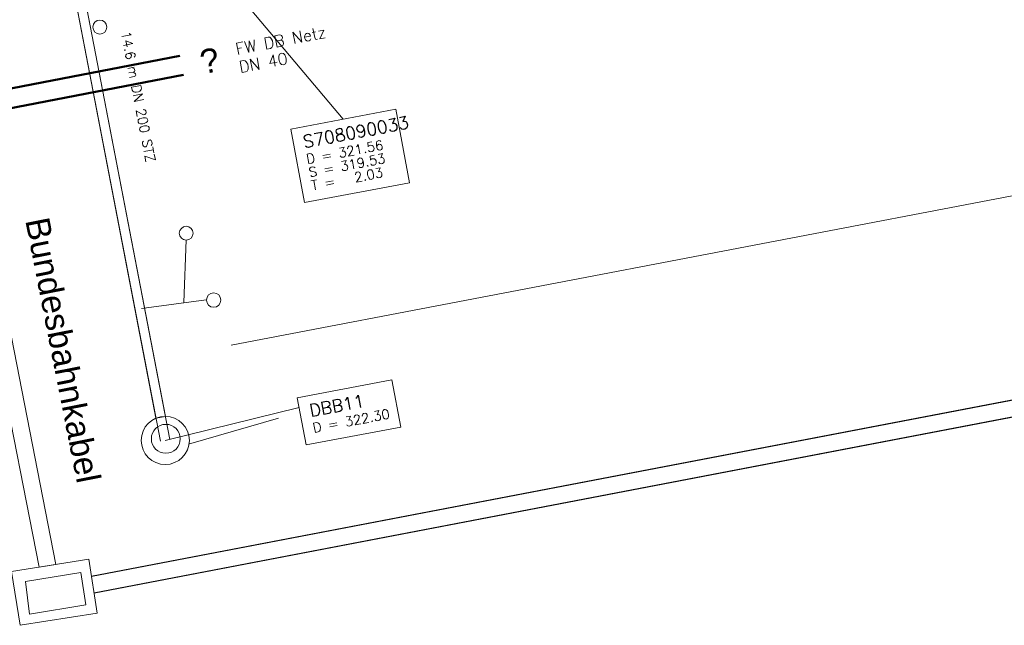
# Model space of a CAD drawing. Header units: metres. Extents: x -502 to 161, y -108 to 174.
# Tile 576 of 656: x -16 to 4, y -29 to -17. Entities that reach past the tile are written whole.
import ezdxf

# ---------------------------------------------------------------- set-up
doc = ezdxf.new("R2010")
doc.units = ezdxf.units.M
doc.header["$LTSCALE"] = 0.1
doc.layers.add('BRI32-005.02-5f05-Koordinierung Schemaplan 4 BA ZOB Teilbereich', color=7, linetype='Continuous')
doc.layers.add('BRI32-005.03-5f06-Koordinierung Schemaplan 4 BA ZOB Teilbereich 2 Ost - Bahnhofsallee 2023-01-21', color=7, linetype='Continuous')
doc.styles.add('Arial', font='arial.ttf')
doc.styles.add('Txt', font='txt_____.ttf')

msp = doc.modelspace()

# ---------------------------------------------------------------- linework, layer by layer
at = {"layer": 'BRI32-005.02-5f05-Koordinierung Schemaplan 4 BA ZOB Teilbereich', "color": 250, "linetype": 'Continuous', "lineweight": 13, "true_color": 0x333333, "transparency": 33554687}
msp.add_line((-12.037, -23.543), (7.765, -19.756), dxfattribs=at)
at = {"layer": 'BRI32-005.02-5f05-Koordinierung Schemaplan 4 BA ZOB Teilbereich', "color": 250, "linetype": 'Continuous', "lineweight": 25, "true_color": 0x333333, "transparency": 33554687}
for p, q in [((-14.936, -28.341), (7.332, -24.074)), ((-14.882, -28.687), (7.398, -24.418))]:
    msp.add_line(p, q, dxfattribs=at)
at = {"layer": 'BRI32-005.03-5f06-Koordinierung Schemaplan 4 BA ZOB Teilbereich 2 Ost - Bahnhofsallee 2023-01-21', "color": 7, "linetype": 'Continuous', "lineweight": 20, "transparency": 33554687}
for p, q in [((-16.168, -11.175), (-9.708, -18.851)), ((-15.979, -11.64), (-13.397, -25.025)), ((-16.174, -11.678), (-13.597, -25.058)), ((-12.968, -21.358), (-13.02, -22.654)), ((-12.552, -22.602), (-13.9, -22.779)), ((-13.403, -25.52), (-10.625, -24.834)), ((-12.921, -25.595), (-11.054, -25.058))]:
    msp.add_line(p, q, dxfattribs=at)
at = {"layer": 'BRI32-005.03-5f06-Koordinierung Schemaplan 4 BA ZOB Teilbereich 2 Ost - Bahnhofsallee 2023-01-21', "color": 250, "linetype": 'Continuous', "lineweight": 20, "true_color": 0x333333, "transparency": 33554687}
for p, q in [((-18.563, -13.435), (-15.675, -28.094)), ((-18.906, -13.506), (-16.021, -28.148)), ((-14.936, -28.341), (7.332, -24.074)), ((-14.882, -28.687), (7.398, -24.418)), ((-16.595, -28.238), (-14.992, -27.986)), ((-14.992, -27.986), (-14.816, -29.105)), ((-16.595, -28.238), (-16.418, -29.358)), ((-16.418, -29.358), (-14.816, -29.105))]:
    msp.add_line(p, q, dxfattribs=at)
at = {"layer": 'BRI32-005.03-5f06-Koordinierung Schemaplan 4 BA ZOB Teilbereich 2 Ost - Bahnhofsallee 2023-01-21', "color": 7, "linetype": 'Continuous', "lineweight": 9, "transparency": 33554687}
for p, q in [((-13.397, -25.025), (-13.597, -25.058)), ((-15.675, -28.094), (-16.021, -28.148))]:
    msp.add_line(p, q, dxfattribs=at)
at = {"layer": 'BRI32-005.03-5f06-Koordinierung Schemaplan 4 BA ZOB Teilbereich 2 Ost - Bahnhofsallee 2023-01-21', "color": 250, "linetype": 'Continuous', "lineweight": 9, "true_color": 0x333333, "transparency": 33554687}
for p, q in [((-16.309, -28.447), (-15.154, -28.265)), ((-15.154, -28.265), (-15.053, -28.936)), ((-16.223, -29.129), (-16.309, -28.447)), ((-15.053, -28.936), (-16.223, -29.129))]:
    msp.add_line(p, q, dxfattribs=at)
at = {"layer": 'BRI32-005.03-5f06-Koordinierung Schemaplan 4 BA ZOB Teilbereich 2 Ost - Bahnhofsallee 2023-01-21', "color": 7, "linetype": 'Continuous', "lineweight": 13, "transparency": 33554687, "flags": 128}
for points in [[(-13.305, -25.501), (-16.07, -11.156), (-16.266, -11.194), (-13.501, -25.539)], [(-10.798, -19.058), (-8.617, -18.644), (-8.328, -20.171), (-10.509, -20.585), (-10.798, -19.058)], [(-10.662, -24.639), (-8.697, -24.266), (-8.512, -25.243), (-10.477, -25.615), (-10.662, -24.639)]]:
    msp.add_lwpolyline(points, dxfattribs=at)
at = {"layer": 'BRI32-005.03-5f06-Koordinierung Schemaplan 4 BA ZOB Teilbereich 2 Ost - Bahnhofsallee 2023-01-21', "color": 40, "linetype": 'Continuous', "lineweight": 50, "true_color": 0xffbf00, "transparency": 33554687, "flags": 128}
for points in [[(-13.099, -17.537), (-17.194, -18.325), (-17.953, -14.385), (-28.564, -16.429)], [(-13.024, -17.929), (-17.511, -18.794), (-18.27, -14.854), (-28.488, -16.822)]]:
    msp.add_lwpolyline(points, dxfattribs=at)
at = {"layer": 'BRI32-005.03-5f06-Koordinierung Schemaplan 4 BA ZOB Teilbereich 2 Ost - Bahnhofsallee 2023-01-21', "color": 7, "linetype": 'Continuous', "lineweight": 20, "transparency": 33554687, "flags": 128}
for points in [[(-10.798, -19.058), (-8.617, -18.644), (-8.328, -20.171), (-10.509, -20.585), (-10.798, -19.058)], [(-10.662, -24.639), (-8.697, -24.266), (-8.512, -25.243), (-10.477, -25.615), (-10.662, -24.639)]]:
    msp.add_lwpolyline(points, dxfattribs=at)
at = {"layer": 'BRI32-005.03-5f06-Koordinierung Schemaplan 4 BA ZOB Teilbereich 2 Ost - Bahnhofsallee 2023-01-21', "color": 7, "linetype": 'Continuous', "lineweight": 20, "transparency": 33554687}
for centre, radius in [((-14.762, -16.94), 0.146), ((-12.967, -21.22), 0.144), ((-12.398, -22.606), 0.15), ((-13.403, -25.521), 0.5)]:
    msp.add_circle(centre, radius, dxfattribs=at)
at = {"layer": 'BRI32-005.03-5f06-Koordinierung Schemaplan 4 BA ZOB Teilbereich 2 Ost - Bahnhofsallee 2023-01-21', "color": 7, "linetype": 'Continuous', "lineweight": 9, "transparency": 33554687}
msp.add_circle((-13.392, -25.487), 0.3, dxfattribs=at)

# ---------------------------------------------------------------- texts
at = {"layer": 'BRI32-005.03-5f06-Koordinierung Schemaplan 4 BA ZOB Teilbereich 2 Ost - Bahnhofsallee 2023-01-21', "color": 7, "transparency": 33554687, "attachment_point": 1, "line_spacing_factor": 0.25, "style": 'Txt'}
for s, insert, char_height, rotation in [(' 14.6 m DN 200 STZ', (-14.154, -16.871), 0.2, 280.91), ('FW DB Netz', (-11.963, -17.281), 0.24, 10.9008), ('DN 40', (-11.89, -17.658), 0.24, 10.9008), ('S708090033', (-10.565, -19.198), 0.26, 10.737), ('D = 321.56', (-10.491, -19.585), 0.2, 10.737), ('S = 319.53', (-10.439, -19.861), 0.2, 10.737), ('T =   2.03', (-10.387, -20.136), 0.2, 10.737), ('DBB11', (-10.429, -24.779), 0.26, 10.737), ('D = 322.30', (-10.355, -25.166), 0.2, 10.737)]:
    msp.add_mtext(s, dxfattribs=dict(at, insert=insert, char_height=char_height, rotation=rotation))
at = {"layer": 'BRI32-005.03-5f06-Koordinierung Schemaplan 4 BA ZOB Teilbereich 2 Ost - Bahnhofsallee 2023-01-21', "color": 1, "true_color": 0xff0000, "transparency": 33554687, "insert": (-12.719, -17.429), "char_height": 0.5, "attachment_point": 1, "rotation": 10.9008, "line_spacing_factor": 0.25, "style": 'Arial'}
msp.add_mtext('?', dxfattribs=at)
at = {"layer": 'BRI32-005.03-5f06-Koordinierung Schemaplan 4 BA ZOB Teilbereich 2 Ost - Bahnhofsallee 2023-01-21', "color": 250, "true_color": 0x333333, "transparency": 33554687, "insert": (-15.822, -20.853), "char_height": 0.5, "attachment_point": 1, "rotation": 281.1443, "line_spacing_factor": 0.25, "style": 'Arial'}
msp.add_mtext('Bundesbahnkabel', dxfattribs=at)

doc.saveas('drawing.dxf')
